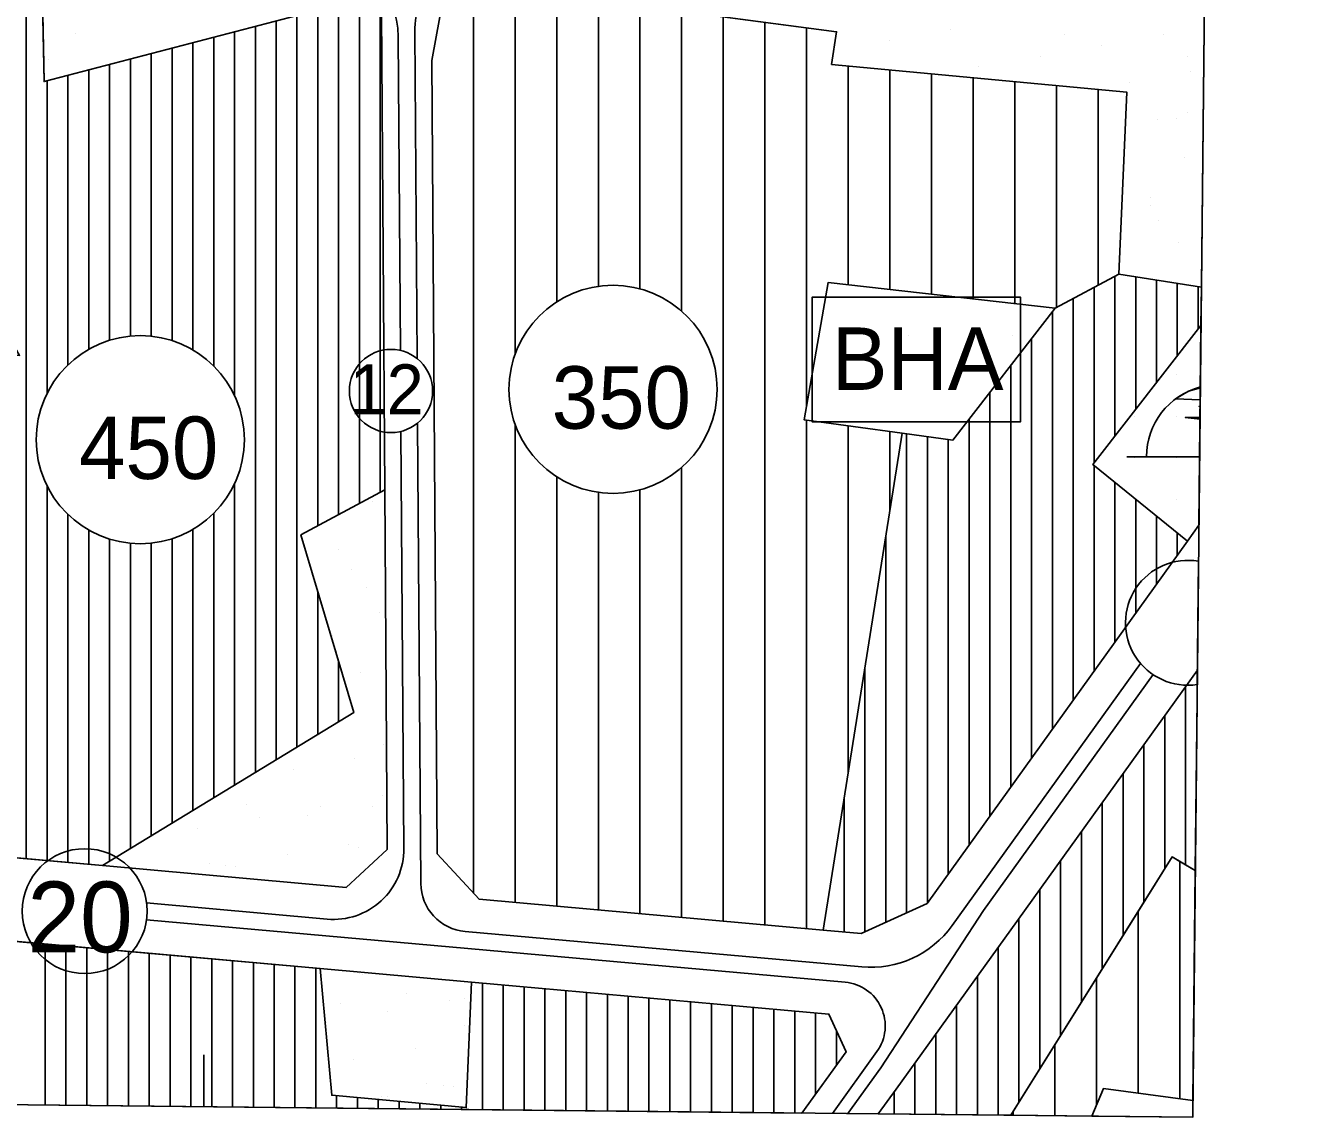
# Model space of a CAD drawing. Extents: x 419109 to 421295, y 4452223 to 4457798.
# Drawn here: x 420957.3 to 421266.4, y 4452223.3 to 4452485.5 of the extents above; entities that cross this region are included whole.
import ezdxf

# ---------------------------------------------------------------- set-up
doc = ezdxf.new("R2010")
doc.units = 0
for name, color, linetype in [('ADA', 7, 'Continuous'), ('ADAKENARI', 7, 'Continuous'), ('Default', 7, 'Continuous'), ('KALDIRIM', 7, 'Continuous'), ('KD_DAIRE', 7, 'Continuous'), ('KD_YGEN', 7, 'Continuous'), ('LJ_SEMBOL', 7, 'Continuous'), ('PAFTALAMA', 7, 'Continuous'), ('PL_AYA_PARK_DINLENME', 7, 'Continuous'), ('PL_K_BHA', 7, 'Continuous'), ('PL_KON_MEV_350', 7, 'Continuous'), ('PL_KON_MEV_450', 7, 'Continuous'), ('PL_SAY_DINI_TESIS', 7, 'Continuous'), ('SM_DAIRE', 7, 'Continuous'), ('SM_TAKS', 7, 'Continuous'), ('TR_DINITESIS', 7, 'Continuous'), ('TR_ORTAYOGUNKONUT', 7, 'Continuous'), ('TR_PARKALANI', 7, 'Continuous'), ('TR_YONETIMMERK', 7, 'Continuous'), ('TR_YUKSEKYOGUNKONUT', 7, 'Continuous')]:
    doc.layers.add(name, color=color, linetype=linetype)

# ---------------------------------------------------------------- blocks, each defined once
blk = doc.blocks.new('POINT_DISPLAY')
at = {"layer": 'Default'}
blk.add_line((0, 0), (0, 0), dxfattribs=at)

msp = doc.modelspace()

# ---------------------------------------------------------------- linework, layer by layer
at = {"layer": 'ADA'}
for p, q in [((420961.13, 4452498.75), (420961.65, 4452472.06)), ((421151.95, 4452484.07), (421058.29, 4452496.43)), ((420961.65, 4452472.06), (421038.96, 4452492.38)), ((421150.76, 4452476.19), (421151.95, 4452484.07)), ((421221.66, 4452469.5), (421150.76, 4452476.19)), ((421219.69, 4452425.78), (421221.66, 4452469.5)), ((421204.43, 4452417.65), (421219.69, 4452425.78)), ((421239.55, 4452422.72), (421219.69, 4452425.78)), ((421144.17, 4452390.8), (421149.96, 4452423.83)), ((421149.96, 4452423.83), (421204.43, 4452417.65)), ((421204.43, 4452417.65), (421179.9, 4452385.98)), ((421239.45, 4452413.51), (421213.47, 4452380.1)), ((421167.72, 4452387.62), (421144.17, 4452390.8)), ((421148.77, 4452268.26), (421167.72, 4452387.62)), ((421179.9, 4452385.98), (421167.72, 4452387.62)), ((421213.47, 4452380.1), (421236.22, 4452361.7)), ((421043.46, 4452373.99), (421023.35, 4452363.2)), ((421023.35, 4452363.2), (421036.05, 4452320.56)), ((421036.05, 4452320.56), (420975.68, 4452283.75)), ((421193.76, 4452223.76), (421232.5, 4452285.82)), ((421232.5, 4452285.82), (421238.09, 4452282.55)), ((421027.95, 4452258.99), (421030.75, 4452228.6)), ((421063.03, 4452225.61), (421064.28, 4452255.74)), ((421216.07, 4452230.23), (421213.25, 4452223.55)), ((421237.51, 4452227.35), (421216.07, 4452230.23)), ((421030.75, 4452228.6), (421063.03, 4452225.61))]:
    msp.add_line(p, q, dxfattribs=at)
at = {"layer": 'ADAKENARI'}
for p, q in [((421054.75, 4452477.11), (421058.29, 4452496.43)), ((421042.67, 4452488.69), (421043.46, 4452373.99)), ((421056.07, 4452286.55), (421054.75, 4452477.11)), ((421043.46, 4452373.99), (421044.06, 4452287.62)), ((421238.95, 4452365.51), (421236.22, 4452361.7)), ((421236.22, 4452361.7), (421173.69, 4452274.68)), ((421193.76, 4452268.34), (421238.59, 4452330.73)), ((420975.68, 4452283.75), (420939.98, 4452286.94)), ((421044.06, 4452287.62), (421034.17, 4452278.51)), ((421066.1, 4452275.66), (421056.07, 4452286.55)), ((421034.17, 4452278.51), (420975.68, 4452283.75)), ((421148.77, 4452268.26), (421066.1, 4452275.66)), ((421173.69, 4452274.68), (421157.89, 4452267.45)), ((420921.33, 4452268.53), (421027.95, 4452258.99)), ((421157.89, 4452267.45), (421148.77, 4452268.26)), ((421166.25, 4452230.05), (421193.76, 4452268.34)), ((421027.95, 4452258.99), (421064.28, 4452255.74)), ((421064.28, 4452255.74), (421150.12, 4452248.06)), ((421150.12, 4452248.06), (421154.25, 4452239.05)), ((421154.25, 4452239.05), (421143.64, 4452224.29)), ((421161.97, 4452224.09), (421166.25, 4452230.05))]:
    msp.add_line(p, q, dxfattribs=at)
at = {"layer": 'KALDIRIM'}
for p, q in [((421051.24, 4452405.54), (421050.7, 4452484.03)), ((421047.23, 4452407.5), (421046.71, 4452482.84)), ((421048.06, 4452287.83), (421047.36, 4452388.06)), ((421052.12, 4452279.47), (421051.35, 4452390.07)), ((421224.94, 4452332.29), (421179.72, 4452269.36)), ((421227.94, 4452329.62), (421187.26, 4452273)), ((420986.29, 4452274.77), (421029.66, 4452270.89)), ((421162.55, 4452235.19), (421187.26, 4452273)), ((420986.28, 4452270.75), (421154.01, 4452255.75)), ((421062.75, 4452267.93), (421157.98, 4452259.41)), ((421150.97, 4452224.21), (421161.65, 4452239.06)), ((421154.64, 4452224.17), (421162.55, 4452235.19))]:
    msp.add_line(p, q, dxfattribs=at)
for centre, radius, start, end in [((421026.71, 4452482.7), 20, 0.3974, 89.9569), ((421070.7, 4452484.17), 20, 158.8546, 180.3974), ((421031.16, 4452287.72), 16.9, 264.8886, 0.3974), ((421063.79, 4452279.55), 11.67, 180.3974, 264.8886), ((421160.13, 4452283.43), 24.12, 264.8886, 324.302), ((421153.07, 4452245.23), 10.56, 324.3019, 84.8886)]:
    msp.add_arc(centre, radius, start, end, dxfattribs=at)
at = {"layer": 'KD_DAIRE'}
msp.add_line((421238.55, 4452327.24), (421238.86, 4452356.85), dxfattribs=at)
for centre, radius in [((421044.96, 4452397.76), 10), ((420971.42, 4452272.81), 15)]:
    msp.add_circle(centre, radius, dxfattribs=at)
msp.add_arc((421236.32, 4452342.07), 15, 80.2238, 278.5818, dxfattribs=at)
at = {"layer": 'LJ_SEMBOL'}
for p, q in [((421239.27, 4452395.63), (421239.3, 4452398.54)), ((421239.25, 4452394.02), (421239.25, 4452394.11)), ((421146.09, 4452390.33), (421146.09, 4452390.33)), ((421239.22, 4452391), (421239.22, 4452391.38)), ((421239.12, 4452381.96), (421221.62, 4452381.96))]:
    msp.add_line(p, q, dxfattribs=at)
for points in [[(421146.09, 4452420.33), (421196.09, 4452420.33), (421196.09, 4452390.33), (421146.09, 4452390.33), (421146.09, 4452420.33), (421196.09, 4452420.33)], [(421239.3, 4452398.54), (421236.48, 4452397.71), (421233.32, 4452395.84), (421239.27, 4452395.63)], [(421239.25, 4452394.11), (421238.99, 4452394.07), (421239.25, 4452394.02)], [(421239.22, 4452391.38), (421235.69, 4452391.4), (421239.22, 4452391)]]:
    msp.add_lwpolyline(points, dxfattribs=at)
msp.add_arc((421243.67, 4452381.97), 17.31, 104.6386, 180, dxfattribs=at)
at = {"layer": 'PAFTALAMA'}
msp.add_line((421000, 4452225.8), (421000, 4452238.3), dxfattribs=at)
msp.add_lwpolyline([(419138.44, 4455021.89), (419108.72, 4452245.78), (421237.47, 4452223.29), (421266.41, 4454999.4)], dxfattribs=at)
at = {"layer": 'PL_AYA_PARK_DINLENME'}
msp.add_line((421239.55, 4452422.72), (421240.41, 4452505.19), dxfattribs=at)
for points in [[(421240.41, 4452505.19), (421237.81, 4452506.91), (421230.72, 4452496.67), (421138.95, 4452532.12), (421127.92, 4452503.37), (421069.4, 4452525.16), (421058.29, 4452496.43), (421151.95, 4452484.07), (421150.76, 4452476.19), (421221.66, 4452469.5), (421219.69, 4452425.78), (421239.55, 4452422.72)], [(421237.51, 4452227.35), (421216.07, 4452230.23), (421213.25, 4452223.55)], [(421213.25, 4452223.55), (421237.47, 4452223.29), (421237.51, 4452227.35)]]:
    msp.add_lwpolyline(points, dxfattribs=at)
for points in [[(421038.96, 4452492.38), (420961.65, 4452472.06), (420961.13, 4452498.75), (421032.6, 4452498.7)], [(420975.68, 4452283.75), (421036.05, 4452320.56), (421023.35, 4452363.2), (421043.46, 4452373.99), (421044.06, 4452287.62), (421034.17, 4452278.51)], [(421027.95, 4452258.99), (421064.28, 4452255.74), (421063.03, 4452225.61), (421030.75, 4452228.6)]]:
    msp.add_lwpolyline(points, close=True, dxfattribs=at)
at = {"layer": 'PL_K_BHA'}
msp.add_lwpolyline([(421149.96, 4452423.83), (421204.43, 4452417.65), (421179.9, 4452385.98), (421167.72, 4452387.62), (421144.17, 4452390.8)], close=True, dxfattribs=at)
at = {"layer": 'PL_KON_MEV_350'}
for p, q in [((421237.51, 4452227.35), (421238.09, 4452282.55)), ((421193.76, 4452223.76), (421213.25, 4452223.55))]:
    msp.add_line(p, q, dxfattribs=at)
msp.add_lwpolyline([(421221.66, 4452469.5), (421219.69, 4452425.78), (421204.43, 4452417.65), (421149.96, 4452423.83), (421144.17, 4452390.8), (421167.72, 4452387.62), (421148.77, 4452268.26), (421066.1, 4452275.66), (421056.07, 4452286.55), (421054.75, 4452477.11), (421058.29, 4452496.43), (421151.95, 4452484.07), (421150.76, 4452476.19)], close=True, dxfattribs=at)
for points in [[(421238.09, 4452282.55), (421232.5, 4452285.82), (421193.76, 4452223.76)], [(421213.25, 4452223.55), (421216.07, 4452230.23), (421237.51, 4452227.35)]]:
    msp.add_lwpolyline(points, dxfattribs=at)
at = {"layer": 'PL_KON_MEV_450'}
for p, q in [((421239.45, 4452413.51), (421239.55, 4452422.72)), ((421238.09, 4452282.55), (421238.59, 4452330.73)), ((420916.78, 4452226.68), (421143.64, 4452224.29)), ((421161.97, 4452224.09), (421193.76, 4452223.76)), ((421193.76, 4452223.76), (421194.34, 4452224.68))]:
    msp.add_line(p, q, dxfattribs=at)
msp.add_lwpolyline([(420943.96, 4452333.26), (420890.44, 4452339.16), (420894.07, 4452409.01), (420955.76, 4452406.29), (420930.36, 4452451.2), (420906.49, 4452429.99), (420877.39, 4452460.37), (420915.8, 4452498.79), (420961.13, 4452498.75), (420961.65, 4452472.06), (421038.96, 4452492.38), (421042.67, 4452488.69), (421043.46, 4452373.99), (421023.35, 4452363.2), (421036.05, 4452320.56), (420975.68, 4452283.75), (420939.98, 4452286.94)], close=True, dxfattribs=at)
for points in [[(421239.55, 4452422.72), (421219.69, 4452425.78), (421204.43, 4452417.65), (421179.9, 4452385.98), (421167.72, 4452387.62), (421148.77, 4452268.26), (421157.89, 4452267.45), (421173.69, 4452274.68), (421236.22, 4452361.7), (421213.47, 4452380.1), (421239.45, 4452413.51)], [(421238.59, 4452330.73), (421193.76, 4452268.34), (421166.25, 4452230.05), (421161.97, 4452224.09)], [(421194.34, 4452224.68), (421204.34, 4452240.7), (421214.34, 4452256.72), (421224.34, 4452272.74), (421232.5, 4452285.82), (421234.34, 4452284.74), (421238.09, 4452282.55)], [(421143.64, 4452224.29), (421154.25, 4452239.05), (421150.12, 4452248.06), (421064.28, 4452255.74), (421063.03, 4452225.61), (421030.75, 4452228.6), (421027.95, 4452258.99), (420921.33, 4452268.53), (420917.09, 4452229), (420916.78, 4452226.68)]]:
    msp.add_lwpolyline(points, dxfattribs=at)
at = {"layer": 'PL_SAY_DINI_TESIS'}
msp.add_line((421238.95, 4452365.51), (421239.45, 4452413.51), dxfattribs=at)
msp.add_lwpolyline([(421239.45, 4452413.51), (421213.47, 4452380.1), (421236.22, 4452361.7), (421238.95, 4452365.51)], dxfattribs=at)
at = {"layer": 'SM_DAIRE'}
for centre in [(421098.27, 4452398.15), (420984.77, 4452386.06)]:
    msp.add_circle(centre, 25, dxfattribs=at)
at = {"layer": 'TR_ORTAYOGUNKONUT'}
for p, q in [((421064.75, 4452277.13), (421064.75, 4452495.58)), ((421074.75, 4452406.61), (421074.75, 4452494.26)), ((421084.75, 4452419.17), (421084.75, 4452492.94)), ((421094.75, 4452422.9), (421094.75, 4452491.62)), ((421104.75, 4452422.29), (421104.75, 4452490.3)), ((421114.75, 4452416.95), (421114.75, 4452488.98)), ((421124.75, 4452270.41), (421124.75, 4452487.66)), ((421134.75, 4452269.52), (421134.75, 4452486.34)), ((421144.75, 4452394.1), (421144.75, 4452485.02)), ((421154.75, 4452423.29), (421154.75, 4452475.81)), ((421164.75, 4452422.15), (421164.75, 4452474.87)), ((421174.75, 4452421.02), (421174.75, 4452473.93)), ((421184.75, 4452419.88), (421184.75, 4452472.98)), ((421194.75, 4452418.75), (421194.75, 4452472.04)), ((421204.75, 4452417.82), (421204.75, 4452471.09)), ((421214.75, 4452423.15), (421214.75, 4452470.15)), ((421144.75, 4452268.62), (421144.75, 4452390.73)), ((421074.75, 4452274.89), (421074.75, 4452389.68)), ((421154.75, 4452305.91), (421154.75, 4452389.38)), ((421164.75, 4452368.87), (421164.75, 4452388.02)), ((421114.75, 4452271.31), (421114.75, 4452379.34)), ((421084.75, 4452273.99), (421084.75, 4452377.12)), ((421094.75, 4452273.1), (421094.75, 4452373.39)), ((421104.75, 4452272.2), (421104.75, 4452374)), ((421235.75, 4452283.92), (421235.75, 4452326.77)), ((421230.75, 4452283.01), (421230.75, 4452319.82)), ((421225.75, 4452275), (421225.75, 4452312.86)), ((421220.75, 4452266.99), (421220.75, 4452305.9)), ((421215.75, 4452258.98), (421215.75, 4452298.94)), ((421210.75, 4452250.97), (421210.75, 4452291.98)), ((421205.75, 4452242.96), (421205.75, 4452285.02)), ((421234.34, 4452227.78), (421234.34, 4452284.74)), ((421200.75, 4452234.95), (421200.75, 4452278.06)), ((421224.34, 4452229.12), (421224.34, 4452272.74)), ((421195.75, 4452226.94), (421195.75, 4452271.1)), ((421190.75, 4452223.79), (421190.75, 4452264.14)), ((421185.75, 4452223.84), (421185.75, 4452257.19)), ((421214.34, 4452226.13), (421214.34, 4452256.72)), ((421180.75, 4452223.89), (421180.75, 4452250.23)), ((421175.75, 4452223.95), (421175.75, 4452243.27)), ((421204.34, 4452223.64), (421204.34, 4452240.7)), ((421170.75, 4452224), (421170.75, 4452236.31)), ((421165.75, 4452224.05), (421165.75, 4452229.35)), ((421194.34, 4452223.75), (421194.34, 4452224.68))]:
    msp.add_line(p, q, dxfattribs=at)
for points in [[(421238.59, 4452330.73), (421193.76, 4452268.34), (421166.25, 4452230.05), (421161.97, 4452224.09)], [(421224.34, 4452272.74), (421232.5, 4452285.82), (421234.34, 4452284.74), (421238.09, 4452282.55)], [(421193.76, 4452223.76), (421194.34, 4452224.68), (421204.34, 4452240.7), (421214.34, 4452256.72), (421224.34, 4452272.74)]]:
    msp.add_lwpolyline(points, dxfattribs=at)
at = {"layer": 'TR_YUKSEKYOGUNKONUT'}
for p, q in [((420957.39, 4452285.38), (420957.39, 4452498.76)), ((421027.39, 4452365.37), (421027.39, 4452489.34)), ((421032.39, 4452368.05), (421032.39, 4452490.65)), ((421037.39, 4452370.73), (421037.39, 4452491.97)), ((421017.39, 4452309.18), (421017.39, 4452486.71)), ((421022.39, 4452312.23), (421022.39, 4452488.03)), ((421042.39, 4452373.41), (421042.39, 4452488.97)), ((421007.39, 4452396.72), (421007.39, 4452484.08)), ((421012.39, 4452306.13), (421012.39, 4452485.4)), ((420992.39, 4452409.87), (420992.39, 4452480.14)), ((420997.39, 4452407.65), (420997.39, 4452481.46)), ((421002.39, 4452403.8), (421002.39, 4452482.77)), ((420982.39, 4452410.95), (420982.39, 4452477.51)), ((420987.39, 4452410.93), (420987.39, 4452478.83)), ((420972.39, 4452407.78), (420972.39, 4452474.88)), ((420977.39, 4452409.95), (420977.39, 4452476.2)), ((420962.39, 4452397.19), (420962.39, 4452472.26)), ((420967.39, 4452404.03), (420967.39, 4452473.57)), ((421218.77, 4452386.92), (421218.77, 4452425.29)), ((421223.77, 4452393.35), (421223.77, 4452425.15)), ((421228.77, 4452399.78), (421228.77, 4452424.38)), ((421213.77, 4452380.49), (421213.77, 4452422.62)), ((421233.77, 4452406.21), (421233.77, 4452423.61)), ((421238.77, 4452412.64), (421238.77, 4452422.84)), ((421208.77, 4452323.5), (421208.77, 4452419.96)), ((421203.77, 4452316.54), (421203.77, 4452416.8)), ((421198.77, 4452309.58), (421198.77, 4452410.34)), ((421193.77, 4452302.63), (421193.77, 4452403.89)), ((421188.77, 4452295.67), (421188.77, 4452397.43)), ((421183.77, 4452288.71), (421183.77, 4452390.97)), ((421168.77, 4452272.43), (421168.77, 4452387.48)), ((421173.77, 4452274.79), (421173.77, 4452386.8)), ((421178.77, 4452281.75), (421178.77, 4452386.13)), ((421213.77, 4452330.46), (421213.77, 4452379.86)), ((420962.39, 4452284.94), (420962.39, 4452374.93)), ((421007.39, 4452303.08), (421007.39, 4452375.41)), ((421218.77, 4452337.42), (421218.77, 4452375.82)), ((421223.77, 4452344.38), (421223.77, 4452371.77)), ((420967.39, 4452284.49), (420967.39, 4452368.1)), ((421002.39, 4452300.03), (421002.39, 4452368.32)), ((421228.77, 4452351.34), (421228.77, 4452367.73)), ((420972.39, 4452284.04), (420972.39, 4452364.35)), ((420997.39, 4452296.98), (420997.39, 4452364.48)), ((421163.77, 4452270.14), (421163.77, 4452362.72)), ((421233.77, 4452358.3), (421233.77, 4452363.68)), ((420977.39, 4452284.79), (420977.39, 4452362.18)), ((420982.39, 4452287.84), (420982.39, 4452361.18)), ((420987.39, 4452290.89), (420987.39, 4452361.2)), ((420992.39, 4452293.94), (420992.39, 4452362.25)), ((421027.39, 4452315.28), (421027.39, 4452349.63)), ((421032.39, 4452318.33), (421032.39, 4452332.85)), ((421158.77, 4452267.85), (421158.77, 4452331.23)), ((421153.77, 4452267.82), (421153.77, 4452299.75)), ((420961.91, 4452226.21), (420961.91, 4452264.9)), ((420966.91, 4452226.15), (420966.91, 4452264.45)), ((420971.91, 4452226.1), (420971.91, 4452264)), ((420976.91, 4452226.05), (420976.91, 4452263.56)), ((420981.91, 4452225.99), (420981.91, 4452263.11)), ((420986.91, 4452225.94), (420986.91, 4452262.66)), ((420991.91, 4452225.89), (420991.91, 4452262.22)), ((420996.91, 4452225.84), (420996.91, 4452261.77)), ((421001.91, 4452225.78), (421001.91, 4452261.32)), ((421006.91, 4452225.73), (421006.91, 4452260.87)), ((421011.91, 4452225.68), (421011.91, 4452260.43)), ((421016.91, 4452225.62), (421016.91, 4452259.98)), ((421021.91, 4452225.57), (421021.91, 4452259.53)), ((421026.91, 4452225.52), (421026.91, 4452259.08)), ((421066.91, 4452225.1), (421066.91, 4452255.51)), ((421071.91, 4452225.04), (421071.91, 4452255.06)), ((421076.91, 4452224.99), (421076.91, 4452254.61)), ((421081.91, 4452224.94), (421081.91, 4452254.16)), ((421086.91, 4452224.89), (421086.91, 4452253.72)), ((421091.91, 4452224.83), (421091.91, 4452253.27)), ((421096.91, 4452224.78), (421096.91, 4452252.82)), ((421101.91, 4452224.73), (421101.91, 4452252.38)), ((421106.91, 4452224.67), (421106.91, 4452251.93)), ((421111.91, 4452224.62), (421111.91, 4452251.48)), ((421116.91, 4452224.57), (421116.91, 4452251.03)), ((421121.91, 4452224.52), (421121.91, 4452250.59)), ((421126.91, 4452224.46), (421126.91, 4452250.14)), ((421131.91, 4452224.41), (421131.91, 4452249.69)), ((421136.91, 4452224.36), (421136.91, 4452249.25)), ((421141.91, 4452224.3), (421141.91, 4452248.8)), ((421146.91, 4452228.83), (421146.91, 4452248.35)), ((421151.91, 4452235.79), (421151.91, 4452244.16)), ((421031.91, 4452225.47), (421031.91, 4452228.5)), ((421036.91, 4452225.41), (421036.91, 4452228.03)), ((421041.91, 4452225.36), (421041.91, 4452227.57)), ((421046.91, 4452225.31), (421046.91, 4452227.1)), ((421051.91, 4452225.25), (421051.91, 4452226.64)), ((421056.91, 4452225.2), (421056.91, 4452226.18)), ((421061.91, 4452225.15), (421061.91, 4452225.71))]:
    msp.add_line(p, q, dxfattribs=at)

# ---------------------------------------------------------------- block references
at = {"layer": 'TR_DINITESIS', "xscale": 0.1, "yscale": 0.10000000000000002}
for p in [(421233.47, 4452401.7), (421223.47, 4452391.7), (421233.47, 4452391.7), (421223.47, 4452381.7), (421233.47, 4452381.7), (421233.47, 4452371.7)]:
    msp.add_blockref('POINT_DISPLAY', p, dxfattribs=at)
at = {"layer": 'TR_PARKALANI', "xscale": 0.1, "yscale": 0.10000000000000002}
for p in [(420969.24, 4452483.65), (421179.36, 4452484.59), (421206.65, 4452483.27), (421230.34, 4452483.43), (421164.59, 4452481.99), (421215.57, 4452480.82), (420962.66, 4452477.37), (421200.8, 4452478.22), (421236.2, 4452478.06), (421186.03, 4452475.61), (421237, 4452474.45), (421222.23, 4452471.84), (421236.18, 4452464.67), (421228.89, 4452462.86), (421233.59, 4452463.29), (421235.55, 4452453.88), (421227.29, 4452444.16), (421227.44, 4452442.3), (421229.25, 4452438.67), (421234.1, 4452433.32), (421040.57, 4452371.19), (421032.46, 4452359.61), (421035.41, 4452354.79), (421039.12, 4452350.63), (421042.1, 4452344.51), (421031.01, 4452339.04), (421031.94, 4452335.09), (421037.67, 4452330.06), (421043.24, 4452312.79), (421021.44, 4452306.89), (421036.22, 4452309.5), (421010.22, 4452304.71), (421042.88, 4452300.52), (421010.22, 4452298.31), (421028.11, 4452297.91), (421040.63, 4452298.02), (421013.33, 4452295.31), (421024.99, 4452295.7), (420998.56, 4452292.7), (421034.77, 4452288.93), (421037.17, 4452288.16), (421019.99, 4452286.33), (420977.2, 4452283.82), (421001.33, 4452284.19), (421005.22, 4452283.72), (421007.62, 4452283.53), (421037.51, 4452257.76), (421038.15, 4452257.48), (421048.59, 4452252.93), (421058.94, 4452251.38), (421062.49, 4452251.81), (421032.95, 4452250.61), (421044.17, 4452248.78), (421029.4, 4452246.17), (421062.49, 4452245.4), (421050.83, 4452239.8), (421036.06, 4452237.19), (421053.6, 4452231.29), (421057.49, 4452230.82), (421059.88, 4452230.63), (421042.72, 4452228.22), (421044.24, 4452228.31)]:
    msp.add_blockref('POINT_DISPLAY', p, dxfattribs=at)
at = {"layer": 'TR_YONETIMMERK', "xscale": 0.1, "yscale": 0.10000000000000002}
for p in [(421169.17, 4452410.98), (421194.17, 4452410.98)]:
    msp.add_blockref('POINT_DISPLAY', p, dxfattribs=at)

# ---------------------------------------------------------------- texts
at = {"layer": 'KD_YGEN'}
for s, height, p in [('12', 12, (421034.99, 4452392.15)), ('20', 17, (420957.66, 4452262.92))]:
    msp.add_text(s, height=height, dxfattribs=at).set_placement(p)
at = {"layer": 'LJ_SEMBOL'}
msp.add_text('BHA', height=15, dxfattribs=at).set_placement((421150.79, 4452398.02))
at = {"layer": 'SM_TAKS'}
for s, p in [('350', (421083.53, 4452388.7)), ('450', (420970.03, 4452376.62))]:
    msp.add_text(s, height=15, dxfattribs=at).set_placement(p)

doc.saveas('drawing.dxf')
